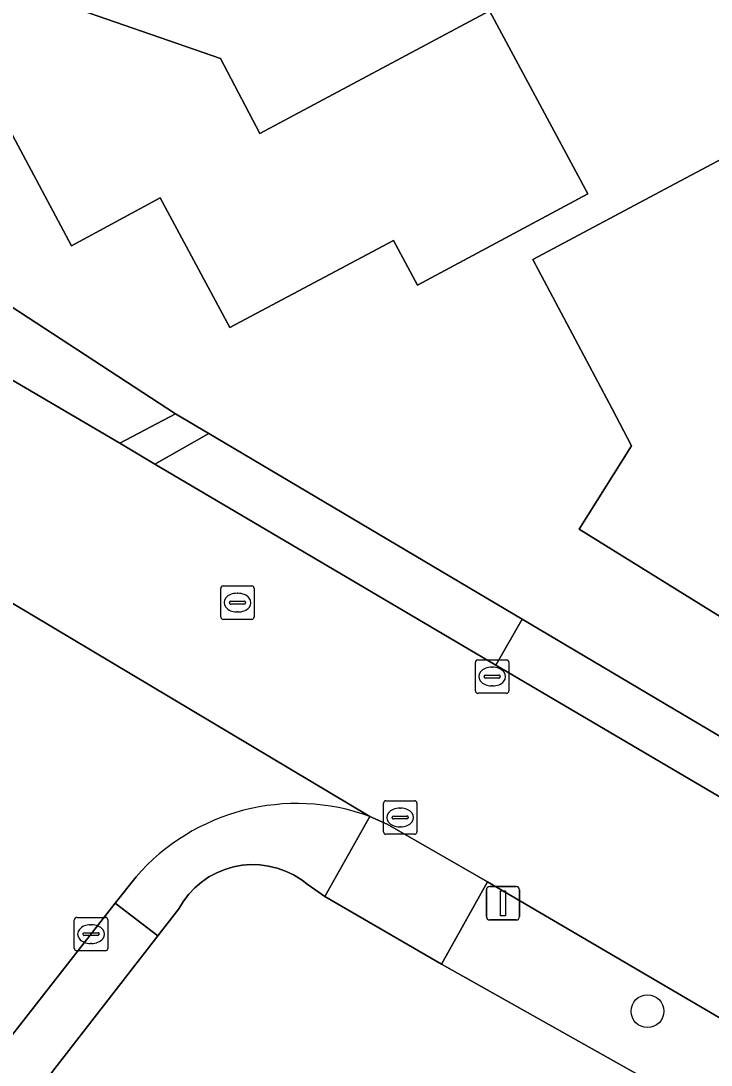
# Model space of a CAD drawing. Extents: x 157320 to 158835, y 386650 to 388491.
# Drawn here: x 158108.16 to 158128.79, y 387252.77 to 387283.97 of the extents above; entities that cross this region are included whole.
import ezdxf

# ---------------------------------------------------------------- set-up
doc = ezdxf.new("R2010")
doc.units = 0
for name, color, linetype in [('IMGEO_Boom', 7, 'Continuous'), ('IMGEO_Erf', 7, 'Continuous'), ('IMGEO_Groenvoorziening', 7, 'Continuous'), ('IMGEO_Kolk', 7, 'Continuous'), ('IMGEO_Lichtmast', 7, 'Continuous'), ('IMGEO_Pand', 7, 'Continuous'), ('IMGEO_Rijbaan_lokaal_gesloten', 7, 'Continuous'), ('IMGEO_Rioolput', 7, 'Continuous'), ('IMGEO_Voetpad_open', 7, 'Continuous')]:
    doc.layers.add(name, color=color, linetype=linetype)

msp = doc.modelspace()

# ---------------------------------------------------------------- linework, layer by layer
at = {"layer": 'IMGEO_Boom'}
msp.add_circle((158126.887, 387254.379), 0.489, dxfattribs=at)
at = {"layer": 'IMGEO_Erf'}
for points in [[(158109.174, 387284.553), (158114.128, 387282.841), (158115.301, 387280.604), (158122.166, 387284.265), (158125.104, 387278.795), (158124.421, 387278.43), (158120.012, 387276.071), (158119.299, 387277.4), (158114.408, 387274.81), (158112.329, 387278.683), (158109.673, 387277.25), (158107.914, 387280.556), (158105.962, 387279.517), (158104.508, 387282.252), (158103.189, 387281.55), (158099.556, 387288.341)], [(158095.429, 387284.349), (158098.04, 387282.027), (158100.879, 387279.991), (158107.147, 387275.9), (158112.784, 387272.225), (158113.778, 387271.639), (158123.143, 387266.089), (158132.459, 387260.579), (158133.856, 387259.753), (158141.485, 387255.24), (158141.925, 387255.13), (158142.462, 387255.05), (158143.044, 387255.028), (158143.554, 387255.063), (158144.024, 387255.141), (158144.371, 387255.228), (158144.733, 387255.347), (158145.065, 387255.483), (158167.358, 387267.403), (158174.522, 387271.273), (158185.805, 387277.296), (158192.371, 387280.748), (158201.235, 387285.4)], [(158129.644, 387250.774), (158120.736, 387255.785), (158117.248, 387257.81), (158116.748, 387258.15), (158116.538, 387258.312), (158116.313, 387258.451), (158116.074, 387258.565), (158115.824, 387258.654), (158115.567, 387258.716), (158115.304, 387258.751), (158115.04, 387258.759), (158114.776, 387258.738), (158114.515, 387258.69), (158114.261, 387258.616), (158114.016, 387258.515), (158113.783, 387258.389), (158113.565, 387258.239), (158113.361, 387258.065), (158113.18, 387257.875), (158113.019, 387257.666), (158112.88, 387257.44), (158112.253, 387256.634), (158107.095, 387250)]]:
    msp.add_lwpolyline(points, dxfattribs=at)
msp.add_lwpolyline([(158144.954, 387281.623), (158147.305, 387277.209), (158136.986, 387271.676), (158137.944, 387269.909), (158135.949, 387266.727), (158136.111, 387266.615), (158135.384, 387265.4), (158135.204, 387265.524), (158133.79, 387263.231), (158124.845, 387268.778), (158126.414, 387271.273), (158125.829, 387272.376), (158123.465, 387276.833), (158127.879, 387279.184), (158132.781, 387281.794), (158133.246, 387280.922), (158142.658, 387285.934)], close=True, dxfattribs=at)
at = {"layer": 'IMGEO_Groenvoorziening'}
for points in [[(158111.12, 387271.354), (158112.169, 387270.726), (158113.778, 387271.639), (158112.784, 387272.225)], [(158123.143, 387266.089), (158122.353, 387264.719), (158131.553, 387259.311), (158132.459, 387260.579)], [(158120.736, 387255.785), (158129.644, 387250.774), (158129.813, 387251.159), (158129.755, 387253.762), (158122.111, 387258.246)], [(158093.185, 387232.11), (158107.095, 387250), (158112.253, 387256.634), (158110.984, 387257.602), (158105.03, 387250), (158091.841, 387233.164)]]:
    msp.add_lwpolyline(points, close=True, dxfattribs=at)
msp.add_lwpolyline([(158111.605, 387258.394), (158110.984, 387257.602), (158112.253, 387256.634), (158112.88, 387257.44), (158113.019, 387257.666), (158113.18, 387257.875), (158113.361, 387258.065), (158113.565, 387258.239), (158113.783, 387258.389), (158114.016, 387258.515), (158114.261, 387258.616), (158114.515, 387258.69), (158114.776, 387258.738), (158115.04, 387258.759), (158115.304, 387258.751), (158115.567, 387258.716), (158115.824, 387258.654), (158116.074, 387258.565), (158116.313, 387258.451), (158116.538, 387258.312), (158116.748, 387258.15), (158117.248, 387257.81), (158118.592, 387260.2)], dxfattribs=at)
msp.add_arc((158116.412, 387254.215), 6.369, 69.9851, 139.0001, dxfattribs=at)
at = {"layer": 'IMGEO_Kolk'}
for p, q in [((158121.746, 387263.95), (158121.746, 387264.802)), ((158121.821, 387264.876), (158122.673, 387264.876)), ((158122.747, 387264.802), (158122.747, 387263.95)), ((158122.234, 387264.656), (158122.259, 387264.656)), ((158122.005, 387264.37), (158122.005, 387264.382)), ((158122.443, 387264.333), (158122.045, 387264.333)), ((158122.048, 387264.419), (158122.446, 387264.419)), ((158122.489, 387264.382), (158122.489, 387264.37)), ((158122.673, 387263.876), (158121.821, 387263.876)), ((158122.257, 387264.096), (158122.232, 387264.096)), ((158118.998, 387259.741), (158118.998, 387260.593)), ((158119.073, 387260.667), (158119.925, 387260.667)), ((158119.486, 387260.447), (158119.511, 387260.447)), ((158119.999, 387260.593), (158119.999, 387259.741)), ((158119.257, 387260.161), (158119.257, 387260.173)), ((158119.695, 387260.124), (158119.297, 387260.124)), ((158119.3, 387260.21), (158119.698, 387260.21)), ((158119.741, 387260.173), (158119.741, 387260.161)), ((158119.509, 387259.887), (158119.484, 387259.887)), ((158119.925, 387259.667), (158119.073, 387259.667)), ((158109.761, 387256.256), (158109.761, 387257.108)), ((158109.836, 387257.182), (158110.688, 387257.182)), ((158110.762, 387257.108), (158110.762, 387256.256)), ((158110.02, 387256.676), (158110.02, 387256.688)), ((158110.063, 387256.725), (158110.461, 387256.725)), ((158110.249, 387256.962), (158110.274, 387256.962)), ((158110.504, 387256.688), (158110.504, 387256.676)), ((158110.458, 387256.639), (158110.06, 387256.639)), ((158110.272, 387256.402), (158110.247, 387256.402)), ((158110.688, 387256.182), (158109.836, 387256.182))]:
    msp.add_line(p, q, dxfattribs=at)
for points in [[(158121.746, 387263.95), (158121.746, 387264.802)], [(158121.821, 387264.876), (158122.673, 387264.876)], [(158122.747, 387264.802), (158122.747, 387263.95)], [(158122.673, 387263.876), (158121.821, 387263.876)], [(158118.998, 387259.741), (158118.998, 387260.593)], [(158119.073, 387260.667), (158119.925, 387260.667)], [(158119.999, 387260.593), (158119.999, 387259.741)], [(158119.925, 387259.667), (158119.073, 387259.667)], [(158109.761, 387256.256), (158109.761, 387257.108)], [(158109.836, 387257.182), (158110.688, 387257.182)], [(158110.762, 387257.108), (158110.762, 387256.256)], [(158110.688, 387256.182), (158109.836, 387256.182)]]:
    msp.add_lwpolyline(points, dxfattribs=at)
for centre, radius, start, end in [((158121.823, 387264.8), 0.0765, 91.552, 178.448), ((158121.823, 387264.8), 0.0765, 91.552, 178.448), ((158122.671, 387264.8), 0.0765, 1.552, 88.448), ((158122.671, 387264.8), 0.0765, 1.552, 88.448), ((158122.045, 387264.379), 0.0403, 85.8775, 175.7526), ((158122.042, 387264.369), 0.0366, 178.938, 274.7102), ((158122.446, 387264.376), 0.043, 264.8664, 352.4533), ((158122.45, 387264.381), 0.0386, 1.7309, 96.639), ((158121.823, 387263.952), 0.0765, 181.552, 268.448), ((158121.823, 387263.952), 0.0765, 181.552, 268.448), ((158122.671, 387263.952), 0.0765, 271.552, 358.448), ((158122.671, 387263.952), 0.0765, 271.552, 358.448), ((158119.075, 387260.591), 0.0765, 91.552, 178.448), ((158119.075, 387260.591), 0.0765, 91.552, 178.448), ((158119.923, 387260.591), 0.0765, 1.552, 88.448), ((158119.923, 387260.591), 0.0765, 1.552, 88.448), ((158119.297, 387260.17), 0.0403, 85.8775, 175.7526), ((158119.294, 387260.16), 0.0366, 178.938, 274.7102), ((158119.698, 387260.167), 0.043, 264.8664, 352.4533), ((158119.702, 387260.172), 0.0386, 1.7309, 96.639), ((158119.075, 387259.743), 0.0765, 181.552, 268.448), ((158119.075, 387259.743), 0.0765, 181.552, 268.448), ((158119.923, 387259.743), 0.0765, 271.552, 358.448), ((158119.923, 387259.743), 0.0765, 271.552, 358.448), ((158109.838, 387257.106), 0.0765, 91.552, 178.448), ((158109.838, 387257.106), 0.0765, 91.552, 178.448), ((158110.686, 387257.106), 0.0765, 1.552, 88.448), ((158110.686, 387257.106), 0.0765, 1.552, 88.448), ((158110.06, 387256.685), 0.0403, 85.8775, 175.7526), ((158110.057, 387256.675), 0.0366, 178.938, 274.7102), ((158110.461, 387256.682), 0.043, 264.8664, 352.4533), ((158110.465, 387256.687), 0.0386, 1.7309, 96.639), ((158109.838, 387256.258), 0.0765, 181.552, 268.448), ((158109.838, 387256.258), 0.0765, 181.552, 268.448), ((158110.686, 387256.258), 0.0765, 271.552, 358.448), ((158110.686, 387256.258), 0.0765, 271.552, 358.448)]:
    msp.add_arc(centre, radius, start, end, dxfattribs=at)
for centre, major_axis, ratio, start_param, end_param in [((158122.233, 387264.376), (-0.387, 0.002), 0.722429, 4.712389, 7.853982), ((158122.258, 387264.376), (-0.39, 0.002), 0.717154, 1.570796, 4.712389), ((158119.485, 387260.167), (-0.387, 0.002), 0.722429, 4.712389, 7.853982), ((158119.51, 387260.167), (-0.39, 0.002), 0.717154, 1.570796, 4.712389), ((158110.248, 387256.682), (-0.387, 0.002), 0.722429, 4.712389, 7.853982), ((158110.273, 387256.682), (-0.39, 0.002), 0.717154, 1.570796, 4.712389)]:
    msp.add_ellipse(centre, major_axis=major_axis, ratio=ratio, start_param=start_param, end_param=end_param, dxfattribs=at)
at = {"layer": 'IMGEO_Lichtmast'}
for p, q in [((158122.074, 387257.204), (158122.074, 387258.004)), ((158122.074, 387258.004), (158122.074, 387257.204)), ((158122.174, 387258.104), (158122.964, 387258.104)), ((158122.964, 387258.104), (158122.174, 387258.104)), ((158123.064, 387258.004), (158123.064, 387257.204)), ((158123.064, 387257.204), (158123.064, 387258.004)), ((158122.964, 387257.104), (158122.174, 387257.104)), ((158122.174, 387257.104), (158122.964, 387257.104))]:
    msp.add_line(p, q, dxfattribs=at)
msp.add_lwpolyline([(158122.494, 387257.979), (158122.644, 387257.979), (158122.644, 387257.229), (158122.494, 387257.229), (158122.494, 387257.979)], dxfattribs=at)
for centre, start, end in [((158122.174, 387258.004), 90, 180), ((158122.174, 387258.004), 90, 180), ((158122.964, 387258.004), 0, 90), ((158122.964, 387258.004), 360, 90), ((158122.174, 387257.204), 180, 270), ((158122.174, 387257.204), 180, 270), ((158122.964, 387257.204), 270, 0), ((158122.964, 387257.204), 270, 0)]:
    msp.add_arc(centre, 0.1, start, end, dxfattribs=at)
at = {"layer": 'IMGEO_Pand'}
msp.add_lwpolyline([(158099.556, 387288.341), (158103.189, 387281.55), (158104.508, 387282.252), (158105.962, 387279.517), (158107.914, 387280.556), (158109.673, 387277.25), (158112.329, 387278.683), (158114.408, 387274.81), (158119.299, 387277.4), (158120.012, 387276.071), (158124.421, 387278.43), (158125.104, 387278.795), (158122.166, 387284.265), (158115.301, 387280.604), (158114.128, 387282.841), (158109.174, 387284.553)], dxfattribs=at)
msp.add_lwpolyline([(158144.954, 387281.623), (158142.658, 387285.934), (158133.246, 387280.922), (158132.781, 387281.794), (158127.879, 387279.184), (158123.465, 387276.833), (158125.829, 387272.376), (158126.414, 387271.273), (158124.845, 387268.778), (158133.79, 387263.231), (158135.204, 387265.524), (158135.384, 387265.4), (158136.111, 387266.615), (158135.949, 387266.727), (158137.944, 387269.909), (158136.986, 387271.676), (158147.305, 387277.209)], close=True, dxfattribs=at)
at = {"layer": 'IMGEO_Rijbaan_lokaal_gesloten'}
for points in [[(158096.865, 387273.395), (158100.56, 387270.912), (158104.36, 387268.683), (158118.592, 387260.2), (158119.109, 387259.965), (158122.111, 387258.246), (158129.755, 387253.762), (158137.117, 387249.412), (158140.231, 387254.21), (158133.103, 387258.4), (158131.553, 387259.311), (158122.353, 387264.719), (158118.086, 387267.236), (158112.169, 387270.726), (158111.12, 387271.354), (158105.18, 387274.828), (158104.593, 387275.163)], [(158118.592, 387260.2), (158104.36, 387268.683)], [(158110.984, 387257.602), (158111.605, 387258.394)], [(158079.065, 387216.835), (158089.404, 387230.023), (158091.841, 387233.164), (158105.03, 387250), (158110.984, 387257.602)]]:
    msp.add_lwpolyline(points, dxfattribs=at)
msp.add_arc((158116.412, 387254.215), 6.369, 69.9851, 139.0001, dxfattribs=at)
at = {"layer": 'IMGEO_Rioolput'}
for p, q in [((158114.135, 387266.16), (158114.135, 387267.012)), ((158114.21, 387267.086), (158115.062, 387267.086)), ((158115.136, 387267.012), (158115.136, 387266.16)), ((158114.623, 387266.866), (158114.648, 387266.866)), ((158114.394, 387266.58), (158114.394, 387266.592)), ((158114.832, 387266.543), (158114.434, 387266.543)), ((158114.437, 387266.629), (158114.835, 387266.629)), ((158114.878, 387266.592), (158114.878, 387266.58)), ((158115.062, 387266.086), (158114.21, 387266.086)), ((158114.646, 387266.306), (158114.621, 387266.306))]:
    msp.add_line(p, q, dxfattribs=at)
for points in [[(158114.135, 387266.16), (158114.135, 387267.012)], [(158114.21, 387267.086), (158115.062, 387267.086)], [(158115.136, 387267.012), (158115.136, 387266.16)], [(158115.062, 387266.086), (158114.21, 387266.086)]]:
    msp.add_lwpolyline(points, dxfattribs=at)
for centre, radius, start, end in [((158114.212, 387267.01), 0.0765, 91.552, 178.448), ((158114.212, 387267.01), 0.0765, 91.552, 178.448), ((158115.06, 387267.01), 0.0765, 1.552, 88.448), ((158115.06, 387267.01), 0.0765, 1.552, 88.448), ((158114.434, 387266.589), 0.0403, 85.8775, 175.7526), ((158114.431, 387266.579), 0.0366, 178.938, 274.7102), ((158114.835, 387266.586), 0.043, 264.8664, 352.4533), ((158114.839, 387266.591), 0.0386, 1.7309, 96.639), ((158114.212, 387266.162), 0.0765, 181.552, 268.448), ((158114.212, 387266.162), 0.0765, 181.552, 268.448), ((158115.06, 387266.162), 0.0765, 271.552, 358.448), ((158115.06, 387266.162), 0.0765, 271.552, 358.448)]:
    msp.add_arc(centre, radius, start, end, dxfattribs=at)
for centre, major_axis, ratio, start_param, end_param in [((158114.622, 387266.586), (-0.387, 0.002), 0.722429, 4.712389, 7.853982), ((158114.647, 387266.586), (-0.39, 0.002), 0.717154, 1.570796, 4.712389)]:
    msp.add_ellipse(centre, major_axis=major_axis, ratio=ratio, start_param=start_param, end_param=end_param, dxfattribs=at)
at = {"layer": 'IMGEO_Voetpad_open'}
for points in [[(158105.18, 387274.828), (158111.12, 387271.354), (158112.784, 387272.225), (158107.147, 387275.9)], [(158113.778, 387271.639), (158112.169, 387270.726), (158118.086, 387267.236), (158122.353, 387264.719), (158123.143, 387266.089)], [(158120.736, 387255.785), (158122.111, 387258.246), (158119.109, 387259.965), (158118.592, 387260.2), (158117.248, 387257.81)]]:
    msp.add_lwpolyline(points, close=True, dxfattribs=at)

doc.saveas('drawing.dxf')
